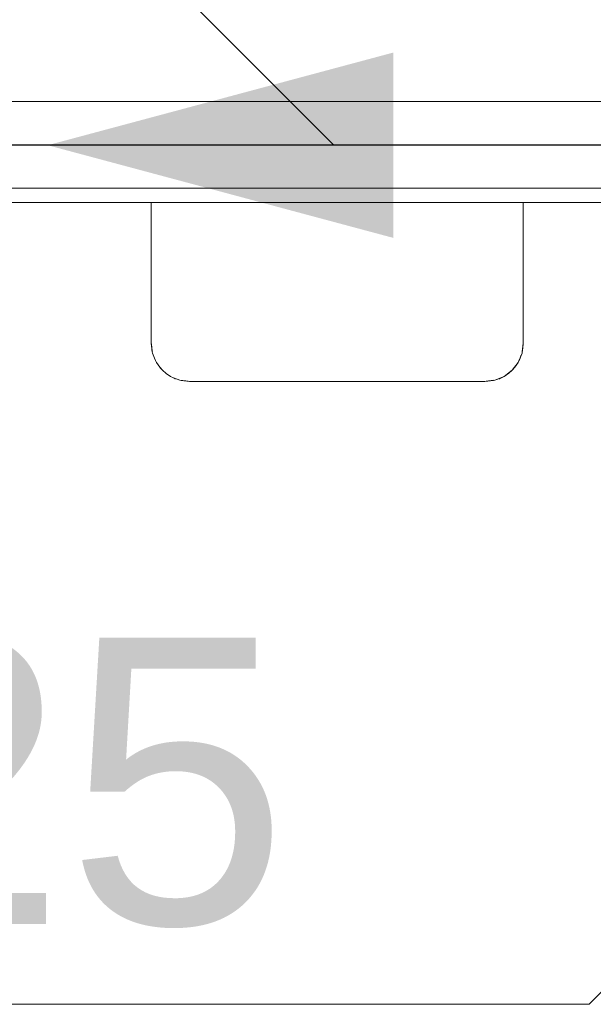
# Model space of a CAD drawing. Header units: millimetres. Extents: x 2 to 902, y -447 to 199.
# Tile 875 of 1056: x 44.725 to 45.527, y 186.925 to 188.301. Entities that reach past the tile are written whole.
import ezdxf

# ---------------------------------------------------------------- set-up
doc = ezdxf.new("R2010")
doc.units = ezdxf.units.MM
doc.header["$MEASUREMENT"] = 0
doc.linetypes.add('NULL', pattern=[0])
for name, color, linetype, lineweight in [('AF-Condutos', 4, 'Continuous', 25), ('AF-Sentido conduto', 9, 'Continuous', 30), ('AF-Textos conduto', 7, 'Continuous', 9), ('IFC-Elemento construtivo genérico-Contorno', 253, 'Continuous', 5), ('IFC-Laje-Contorno', 134, 'Continuous', 5), ('IFC-Parede padrão-Contorno', 44, 'Continuous', 5), ('IFC-Parede-Contorno', 42, 'Continuous', 5)]:
    doc.layers.add(name, color=color, linetype=linetype, lineweight=lineweight)
doc.styles.add('Arial', font='arial.ttf')

msp = doc.modelspace()

# ---------------------------------------------------------------- hatches: boundary and pattern name
at = {"layer": 'AF-Sentido conduto', "linetype": 'Continuous'}
msp.add_hatch(color=7, dxfattribs=at).paths.add_polyline_path([(44.7644, 188.1253), (45.2473, 187.9959), (45.2473, 188.2547)])

# ---------------------------------------------------------------- linework, layer by layer
at = {"layer": 'AF-Condutos'}
msp.add_line((46.0115, 188.1253), (44.3172, 188.1253), dxfattribs=at)
at = {"layer": 'AF-Sentido conduto'}
msp.add_lwpolyline([(45.5644, 188.1253), (44.7644, 188.1253)], dxfattribs=at)
at = {"layer": 'AF-Textos conduto'}
for points in [[(45.1644, 188.1253), (43.9644, 189.3253), (40.7722, 189.3253)], [(46.721, 188.1253), (45.521, 186.9253), (43.7182, 186.9253)]]:
    msp.add_lwpolyline(points, dxfattribs=at)
at = {"layer": 'IFC-Elemento construtivo genérico-Contorno', "color": 7, "lineweight": 5}
for p, q in [((44.9092, 188.0452), (45.0319, 188.0452)), ((44.9092, 188.0452), (44.9719, 188.0452)), ((44.9092, 188.0452), (44.9126, 188.0452)), ((44.9092, 187.8488), (44.9092, 188.0452)), ((44.9092, 187.8488), (44.9092, 188.0452)), ((44.9126, 188.0452), (44.9226, 188.0452)), ((44.9226, 188.0452), (44.9385, 188.0452)), ((44.9385, 188.0452), (44.9592, 188.0452)), ((44.9592, 188.0452), (44.9833, 188.0452)), ((44.9719, 188.0452), (45.0319, 188.0452)), ((44.9833, 188.0452), (45.0092, 188.0452)), ((45.0092, 188.0452), (45.3292, 188.0452)), ((45.1726, 188.0452), (45.3064, 188.0452)), ((45.3292, 188.0452), (45.4292, 188.0452)), ((45.3292, 188.0452), (45.3453, 188.0452)), ((45.3292, 188.0452), (45.3551, 188.0452)), ((45.3453, 188.0452), (45.3869, 188.0452)), ((45.3551, 188.0452), (45.3792, 188.0452)), ((45.3792, 188.0452), (45.3999, 188.0452)), ((45.3869, 188.0452), (45.4292, 188.0452)), ((45.3999, 188.0452), (45.4158, 188.0452)), ((45.4158, 188.0452), (45.4258, 188.0452)), ((45.4258, 188.0452), (45.4292, 188.0452)), ((45.4292, 187.8488), (45.4292, 188.0452)), ((45.4292, 187.8488), (45.4292, 188.0452)), ((44.9092, 187.8488), (44.9095, 187.846)), ((44.9092, 187.8488), (44.9093, 187.8474)), ((44.9092, 187.8488), (44.9095, 187.846)), ((44.9092, 187.8488), (44.9099, 187.8424)), ((44.9092, 187.8488), (44.91, 187.8416)), ((44.9092, 187.8488), (44.9106, 187.8367)), ((45.4274, 187.8349), (45.4292, 187.8488)), ((45.4274, 187.8349), (45.4292, 187.8488)), ((45.4277, 187.8363), (45.4292, 187.8488)), ((45.4278, 187.8369), (45.4292, 187.8488)), ((45.428, 187.8385), (45.4292, 187.8488)), ((45.4282, 187.8401), (45.4292, 187.8488)), ((45.4284, 187.8416), (45.4292, 187.8488)), ((45.4286, 187.8432), (45.4292, 187.8488)), ((45.4286, 187.8432), (45.4292, 187.8488)), ((44.9093, 187.8474), (44.9106, 187.8367)), ((44.9095, 187.846), (44.9106, 187.8367)), ((44.9095, 187.846), (44.9106, 187.8367)), ((44.9095, 187.846), (44.9102, 187.8399)), ((44.9098, 187.8432), (44.9102, 187.84)), ((44.9098, 187.8432), (44.91, 187.8416)), ((44.9099, 187.8424), (44.9106, 187.8367)), ((44.9099, 187.8424), (44.91, 187.8416)), ((44.91, 187.8416), (44.9102, 187.84)), ((44.91, 187.8416), (44.9106, 187.8367)), ((44.91, 187.8416), (44.9103, 187.839)), ((44.9102, 187.84), (44.9106, 187.8367)), ((44.9102, 187.84), (44.9102, 187.8394)), ((44.9106, 187.8367), (44.9107, 187.8362)), ((44.9106, 187.8367), (44.911, 187.8349)), ((44.9106, 187.8367), (44.9107, 187.8362)), ((44.9106, 187.8367), (44.911, 187.8349)), ((44.9107, 187.8362), (44.9107, 187.8362)), ((44.9107, 187.8362), (44.9107, 187.8362)), ((45.4274, 187.8349), (45.4278, 187.8369)), ((45.4274, 187.8349), (45.4278, 187.8369)), ((45.4277, 187.8362), (45.4277, 187.8363)), ((45.4277, 187.8363), (45.4277, 187.8363)), ((45.4277, 187.8362), (45.4277, 187.8363)), ((45.4277, 187.8362), (45.4277, 187.8362)), ((45.4277, 187.8362), (45.4277, 187.8362)), ((45.4278, 187.8369), (45.4284, 187.8416)), ((45.4278, 187.8369), (45.4282, 187.8401)), ((45.4278, 187.8369), (45.4282, 187.8401)), ((45.4278, 187.8369), (45.428, 187.8385)), ((45.4278, 187.8369), (45.428, 187.8385)), ((45.4279, 187.8391), (45.4286, 187.8432)), ((45.428, 187.8385), (45.4282, 187.8401)), ((45.4282, 187.8401), (45.4284, 187.8416)), ((45.4283, 187.8422), (45.4286, 187.8432)), ((45.4284, 187.8416), (45.4286, 187.8432)), ((45.4284, 187.8416), (45.4286, 187.8432)), ((44.911, 187.8349), (44.9146, 187.8253)), ((44.911, 187.8349), (44.9146, 187.8253)), ((44.9146, 187.8253), (44.9151, 187.8244)), ((44.9146, 187.8253), (44.9164, 187.822)), ((44.9146, 187.8253), (44.9151, 187.8244)), ((44.9146, 187.8253), (44.9164, 187.822)), ((44.9151, 187.8244), (44.9152, 187.8242)), ((44.9151, 187.8244), (44.9152, 187.8242)), ((44.9164, 187.822), (44.9211, 187.8151)), ((44.9164, 187.822), (44.9211, 187.8151)), ((45.4135, 187.8109), (45.422, 187.822)), ((45.4135, 187.8109), (45.422, 187.822)), ((45.4175, 187.8154), (45.422, 187.822)), ((45.4175, 187.8154), (45.422, 187.822)), ((45.422, 187.822), (45.4274, 187.8349)), ((45.422, 187.822), (45.4274, 187.8349)), ((45.422, 187.822), (45.4239, 187.8255)), ((45.422, 187.822), (45.4239, 187.8255)), ((45.4231, 187.8242), (45.4233, 187.8244)), ((45.4231, 187.8241), (45.4233, 187.8244)), ((45.4231, 187.8242), (45.4233, 187.8244)), ((45.4231, 187.8241), (45.4233, 187.8244)), ((45.4233, 187.8244), (45.4234, 187.8246)), ((45.4233, 187.8244), (45.4234, 187.8246)), ((45.4233, 187.8244), (45.4234, 187.8246)), ((45.4233, 187.8244), (45.4234, 187.8246)), ((45.4239, 187.8255), (45.4261, 187.8318)), ((45.4239, 187.8255), (45.4258, 187.8312)), ((45.4239, 187.8255), (45.4258, 187.8312)), ((45.4258, 187.8312), (45.4261, 187.8318)), ((45.4258, 187.8312), (45.4261, 187.8318)), ((45.4258, 187.8312), (45.4261, 187.8318)), ((44.9211, 187.8151), (44.9221, 187.8139)), ((44.9211, 187.8151), (44.9249, 187.8109)), ((44.9211, 187.8151), (44.9221, 187.8139)), ((44.9211, 187.8151), (44.9249, 187.8109)), ((44.9221, 187.8139), (44.9227, 187.8133)), ((44.9221, 187.8139), (44.9227, 187.8133)), ((44.9249, 187.8109), (44.9298, 187.8066)), ((44.9249, 187.8109), (44.9298, 187.8066)), ((45.4024, 187.8024), (45.4135, 187.8109)), ((45.4024, 187.8024), (45.4135, 187.8109)), ((45.409, 187.8069), (45.4135, 187.8109)), ((45.409, 187.8069), (45.4135, 187.8109)), ((45.4135, 187.8109), (45.4175, 187.8154)), ((45.4135, 187.8109), (45.4175, 187.8154)), ((45.4157, 187.8134), (45.4163, 187.8139)), ((45.4157, 187.8134), (45.4163, 187.8139)), ((45.4157, 187.8134), (45.4163, 187.8139)), ((45.4157, 187.8134), (45.4163, 187.8139)), ((45.4163, 187.8139), (45.4166, 187.8143)), ((45.4163, 187.8139), (45.4166, 187.8143)), ((45.4163, 187.8139), (45.4166, 187.8143)), ((45.4163, 187.8139), (45.4166, 187.8143)), ((44.9298, 187.8066), (44.9314, 187.8053)), ((44.9298, 187.8066), (44.936, 187.8024)), ((44.9298, 187.8066), (44.9314, 187.8053)), ((44.9298, 187.8066), (44.936, 187.8024)), ((44.9314, 187.8053), (44.9328, 187.8045)), ((44.9314, 187.8053), (44.9328, 187.8045)), ((44.936, 187.8024), (44.9401, 187.8002)), ((44.936, 187.8024), (44.9401, 187.8002)), ((44.9401, 187.8002), (44.9413, 187.7997)), ((44.9401, 187.8002), (44.9489, 187.797)), ((44.9401, 187.8002), (44.9413, 187.7997)), ((44.9401, 187.8002), (44.9489, 187.797)), ((44.9413, 187.7997), (44.9425, 187.7992)), ((44.9413, 187.7997), (44.9425, 187.7992)), ((44.9425, 187.7992), (44.943, 187.7992)), ((44.9425, 187.7992), (44.943, 187.7992)), ((44.9489, 187.797), (44.9512, 187.7965)), ((44.9489, 187.797), (44.9512, 187.7965)), ((44.9491, 187.7973), (44.9577, 187.796)), ((44.9491, 187.7973), (44.9577, 187.796)), ((44.9512, 187.7965), (44.9628, 187.7952)), ((44.9512, 187.7965), (44.9628, 187.7952)), ((44.9577, 187.796), (44.9644, 187.7952)), ((44.9577, 187.796), (44.9644, 187.7952)), ((44.9628, 187.7952), (44.9644, 187.7952)), ((44.9628, 187.7952), (44.9644, 187.7952)), ((44.9644, 187.7952), (44.969, 187.7952)), ((44.9644, 187.7952), (44.969, 187.7952)), ((44.969, 187.7952), (44.9764, 187.7952)), ((44.969, 187.7952), (44.9764, 187.7952)), ((44.9764, 187.7952), (44.986, 187.7952)), ((44.9764, 187.7952), (44.986, 187.7952)), ((44.986, 187.7952), (44.9972, 187.7952)), ((44.986, 187.7952), (44.9972, 187.7952)), ((44.9972, 187.7952), (45.0092, 187.7952)), ((44.9972, 187.7952), (45.0092, 187.7952)), ((45.0092, 187.7952), (45.3292, 187.7952)), ((45.0092, 187.7952), (45.3292, 187.7952)), ((45.3292, 187.7952), (45.3412, 187.7952)), ((45.3292, 187.7952), (45.3412, 187.7952)), ((45.3412, 187.7952), (45.3524, 187.7952)), ((45.3412, 187.7952), (45.3524, 187.7952)), ((45.3524, 187.7952), (45.362, 187.7952)), ((45.3524, 187.7952), (45.362, 187.7952)), ((45.362, 187.7952), (45.3694, 187.7952)), ((45.362, 187.7952), (45.3694, 187.7952)), ((45.3694, 187.7952), (45.374, 187.7952)), ((45.3694, 187.7952), (45.374, 187.7952)), ((45.374, 187.7952), (45.3807, 187.796)), ((45.374, 187.7952), (45.3807, 187.796)), ((45.374, 187.7952), (45.3756, 187.7952)), ((45.374, 187.7952), (45.3756, 187.7952)), ((45.3756, 187.7952), (45.3894, 187.797)), ((45.3756, 187.7952), (45.3894, 187.797)), ((45.3756, 187.7952), (45.3875, 187.7965)), ((45.3756, 187.7952), (45.3875, 187.7965)), ((45.3807, 187.796), (45.3882, 187.797)), ((45.3807, 187.796), (45.3882, 187.797)), ((45.3875, 187.7965), (45.3894, 187.797)), ((45.3875, 187.7965), (45.3894, 187.797)), ((45.3894, 187.797), (45.4024, 187.8024)), ((45.3894, 187.797), (45.4024, 187.8024)), ((45.3894, 187.797), (45.3988, 187.8005)), ((45.3894, 187.797), (45.3988, 187.8005)), ((45.3953, 187.7992), (45.3959, 187.7992)), ((45.3953, 187.7992), (45.3959, 187.7992)), ((45.3959, 187.7992), (45.3971, 187.7999)), ((45.3959, 187.7992), (45.3971, 187.7999)), ((45.3959, 187.7992), (45.3971, 187.7999)), ((45.3959, 187.7992), (45.3971, 187.7999)), ((45.3988, 187.8005), (45.4024, 187.8024)), ((45.3988, 187.8005), (45.4024, 187.8024)), ((45.4024, 187.8024), (45.409, 187.8069)), ((45.4024, 187.8024), (45.409, 187.8069)), ((45.4057, 187.8047), (45.407, 187.8053)), ((45.4057, 187.8046), (45.4069, 187.8053)), ((45.4057, 187.8047), (45.407, 187.8053)), ((45.4057, 187.8046), (45.4069, 187.8053)), ((45.407, 187.8053), (45.4076, 187.8059)), ((45.407, 187.8053), (45.4076, 187.8059)), ((45.407, 187.8053), (45.4076, 187.8059)), ((45.407, 187.8053), (45.4076, 187.8059))]:
    msp.add_line(p, q, dxfattribs=at)
at = {"layer": 'IFC-Laje-Contorno', "color": 7, "lineweight": 5}
msp.add_line((44.0861, 188.1862), (47.7061, 188.1862), dxfattribs=at)
at = {"layer": 'IFC-Parede padrão-Contorno', "color": 7, "lineweight": 5}
for p, q in [((45.4938, 188.0652), (47.1131, 188.0652)), ((44.1261, 188.0452), (46.3383, 188.0452))]:
    msp.add_line(p, q, dxfattribs=at)
at = {"layer": 'IFC-Parede-Contorno', "color": 7, "lineweight": 5}
msp.add_line((38.4438, 188.0652), (46.2147, 188.0652), dxfattribs=at)

# ---------------------------------------------------------------- texts
at = {"layer": 'AF-Textos conduto', "linetype": 'NULL', "insert": (44.1382, 187.0266), "char_height": 0.4, "width": 1.92561, "attachment_point": 7, "line_spacing_factor": 0.6, "style": 'Arial'}
msp.add_mtext('ø25', dxfattribs=at)

doc.saveas('drawing.dxf')
